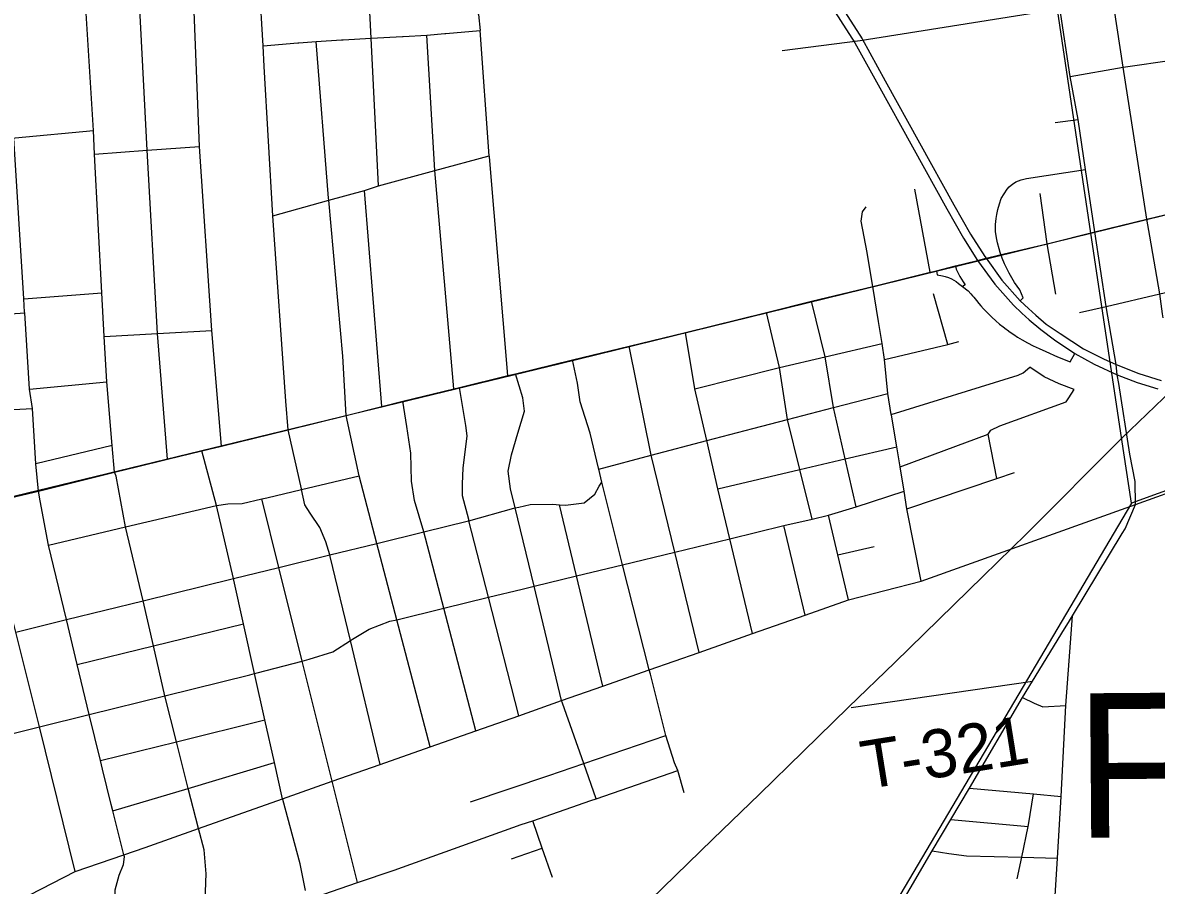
# Model space of a CAD drawing. Extents: x 114843 to 284848, y 317643 to 566895.
# Drawn here: x 189137 to 196197, y 378583 to 383954 of the extents above; entities that cross this region are included whole.
import ezdxf

# ---------------------------------------------------------------- set-up
doc = ezdxf.new("R2010")
doc.units = 0
for name, color, linetype in [('GM_X_City_Street', 7, 'Continuous'), ('GM_X_County_Road', 7, 'Continuous'), ('GM_X_Interchange_Ramps', 7, 'Continuous'), ('GM_X_Interstate_Route', 7, 'Continuous'), ('GM_X_Rail_Line', 7, 'Continuous'), ('GM_X_State_Route', 7, 'Continuous'), ('GM_X_Township_Road', 7, 'Continuous'), ('GM_X_Township_Road_Text', 7, 'Continuous'), ('GM_X_Township_Text', 7, 'Continuous'), ('GM_X_US_Route', 7, 'Continuous')]:
    doc.layers.add(name, color=color, linetype=linetype)

msp = doc.modelspace()

# ---------------------------------------------------------------- linework, layer by layer
at = {"layer": 'GM_X_City_Street'}
for p, q in [((195566.8, 383333.3), (195709.9, 383351.5)), ((191372.5, 381563.8), (191265.8, 382910)), ((194788.6, 382401), (194693.3, 382917.1)), ((189144, 382234.2), (189629.7, 382272.1)), ((194898.7, 381951.2), (194809, 382265.6)), ((189178.4, 381671.8), (189661.5, 381718.4)), ((195203.7, 381116), (195150, 381391.5)), ((189694.4, 381322.5), (189219.5, 381207.1)), ((194009.5, 380265.7), (193876.2, 380822.7)), ((194212.9, 380641.3), (194438.5, 380692.6))]:
    msp.add_line(p, q, dxfattribs=at)
for points in [[(196239.6, 382116.5), (196235.9, 382141.4), (196217.7, 382266.3), (196155.2, 382625.3), (196137.9, 382730.2), (195989.6, 383677.9), (195933.2, 384045.1), (195925.1, 384097.7), (195834.8, 384636.3), (195754.1, 385155.2), (195722.5, 385342.7)], [(191364, 379336.4), (191178.2, 380107.8), (191052.2, 380630.6), (191049.3, 380640.5), (191025.7, 380721.4), (190987.1, 380810.3), (190926.5, 380899.7), (190893.3, 380952.4), (190873.6, 381047.7), (190872.9, 381051), (190790.2, 381418.9), (190775, 381596.8), (190695.4, 382752.4), (190641.3, 383681.1), (190633.8, 383809.3), (190611.6, 384189.1), (190610.7, 384371.1), (190597.8, 384623.9)], [(191352.5, 382938.6), (191306.1, 383856.9), (191287.4, 384226.4), (191286.6, 384422.4), (191278.3, 384684.8)], [(190273.1, 378471.3), (190278.2, 378603), (190280.3, 378655.7), (190266.8, 378804.4), (190231.2, 378936.8), (190167.7, 379187), (190094.1, 379477.5), (190021.7, 379763.2), (189950.7, 380074), (189886.6, 380354.8), (189777.5, 380814.4), (189719.3, 381130), (189709.5, 381155.1), (189694.4, 381322.5), (189661.5, 381718.4), (189643.7, 382000.9), (189629.7, 382272.1), (189585.1, 383136.1), (189577.6, 383282.2), (189498.2, 384547.4)], [(190039.7, 381236.4), (189976.5, 382019.5), (189912, 383160.3), (189850.7, 384361.5), (189838.7, 384572.1)], [(190376, 381317.9), (190315.5, 382038.5), (190237.9, 383184.4), (190191.6, 384341.5), (190189.4, 384378.4), (190184.5, 384598.8)], [(189464.6, 378670.3), (189241.5, 379569.1), (189094.7, 380160.2), (189074.1, 380243.4), (188916.2, 380962.2), (188903.5, 381154), (188880.3, 381536.3), (188819.5, 382124.2), (188768.2, 383210.6), (188749.7, 383781.6), (188718.1, 384270.1), (188707, 384499.1)], [(190611.6, 384189.1), (191287.4, 384226.4), (191553.3, 384241), (191634.5, 384239.6), (191661.6, 384239.1), (191827.1, 384182.1), (191927.8, 384094.1), (191976.5, 384005), (191986.8, 383906.5)], [(190856.3, 383828.6), (190964.9, 383837.9), (191122.1, 383846.7), (191133.6, 383847.3)], [(191133.6, 383847.3), (191306.1, 383856.9), (191501.6, 383867.8), (191506.5, 383868)], [(191506.5, 383868), (191653.4, 383876.2), (191766, 383886.4)], [(191822.3, 381673.8), (191703.4, 383033.4), (191653.4, 383876.2)], [(191766, 383886.4), (191771.7, 383886.9), (191986.8, 383906.5)], [(192157.6, 381757), (192043.4, 383119.4), (192042.9, 383125.2), (191986.8, 383906.5)], [(195660.6, 383619.4), (195989.6, 383677.9), (196306.8, 383722.2), (196623.4, 383766.3), (197072.9, 383829), (197376.2, 383871.3), (197531.8, 383893)], [(190633.8, 383809.3), (190850.9, 383828.1), (190856.3, 383828.6)], [(191673.8, 379445.2), (191466.3, 380237.2), (191341.9, 380712.4), (191232, 381132.4), (191150.7, 381508.4), (191129.8, 381878.9), (191043.4, 382848.5), (191042.4, 382861.7), (190964.9, 383837.9)], [(188454.9, 383185.3), (188768.2, 383210.6), (189081.8, 383235.9), (189089.4, 383236.5), (189577.6, 383282.2)], [(189736.8, 378467.4), (189710.1, 378499), (189713, 378555.2), (189738.7, 378647), (189763.8, 378712.8), (189770.7, 378760.8), (189767.4, 378774), (189698.9, 379047), (189689, 379086.4), (189633.7, 379306.9), (189620.8, 379360.4), (189551.9, 379646.4), (189477, 379957.7), (189409.6, 380237.5), (189297.9, 380701.4), (189246.4, 380976.4), (189234.6, 381037.1), (189219.5, 381207.1), (189198, 381551.6), (189178.4, 381671.8), (189149.3, 382147.7), (189149.1, 382152.2), (189144, 382234.2), (189081.8, 383235.9)], [(189585.1, 383136.1), (189912, 383160.3), (190237.9, 383184.4)], [(195814.7, 382651.5), (196137.9, 382730.2), (196464.6, 382810.7), (196767.9, 382882.3), (197139, 382975.3), (197484.6, 383057.6), (197642.4, 383096.1), (197943.9, 383168.6)], [(190695.4, 382752.4), (191043.4, 382848.5), (191265.8, 382910), (191352.5, 382938.6), (191703.4, 383033.4), (192042.9, 383125.2)], [(195571.3, 382264.6), (195516.6, 382576.9), (195473.8, 382891.2)], [(194732.9, 380476.5), (194641.9, 380926.8), (194626.9, 381036.4), (194601.2, 381188.4), (194580.1, 381313.8), (194546.8, 381511.3), (194546.2, 381515), (194525.1, 381645.3), (194504.3, 381857.2), (194489.7, 381957.8), (194467, 382094.8), (194431.6, 382310.7), (194412.6, 382422.6), (194396.2, 382524), (194357.8, 382718.1), (194366.5, 382777.3), (194390.6, 382807.9)], [(188916.2, 380962.2), (189234.6, 381037.1), (189709.5, 381155.1), (189846.3, 381189.4), (190039.7, 381236.4), (190252, 381287.5), (190376, 381317.9), (190790.2, 381418.9), (191150.7, 381508.4), (191372.5, 381563.8), (191503.4, 381596.9), (191822.3, 381673.8), (191857.8, 381681.9), (192157.6, 381757), (192205.3, 381767.7), (192561.5, 381854.5), (192913.3, 381940.4), (193264.3, 382025.4), (193769.6, 382148.8), (194049.4, 382219.4), (194431.6, 382310.7), (194788.6, 382401), (194826.8, 382409.9), (194945.5, 382439.4), (195083.5, 382474.5), (195136.1, 382487.9), (195213.5, 382507.7), (195516.6, 382576.9), (195814.7, 382651.5)], [(195717.6, 382149), (195884.9, 382186.6), (196217.7, 382266.3), (196370.2, 382301.3), (196528, 382337.1), (196834.7, 382420.1)], [(194326.7, 380940.2), (194258.6, 381238.2), (194185.7, 381557.7), (194134.4, 381874.5), (194049.4, 382219.4)], [(188170.2, 382077.8), (188517.8, 382102.6), (188819.5, 382124.2), (189149.3, 382147.7)], [(194052.4, 380863.7), (193976.8, 381172), (193900.4, 381484), (193850.1, 381806.5), (193769.6, 382148.8)], [(189643.7, 382000.9), (189976.5, 382019.5), (190315.5, 382038.5)], [(193681.1, 380150.3), (193540.5, 380741.2), (193466.6, 381052.1), (193397, 381352.3), (193322.3, 381674.8), (193264.3, 382025.4)], [(193349.2, 380033.7), (193197.3, 380657.9), (193050.6, 381260.7), (192913.3, 381940.4)], [(193322.3, 381674.8), (193850.1, 381806.5), (194134.4, 381874.5), (194489.7, 381957.8)], [(194504.3, 381857.2), (194898.7, 381951.2), (194967.1, 381968.2)], [(193196.4, 379346), (193142.8, 379515.1), (193045.8, 379897.3), (193038.9, 379924.7), (192872.9, 380579.1), (192744.3, 381093.4), (192724, 381174.4), (192722.2, 381181.6), (192671.8, 381399.1), (192608.9, 381592.8), (192592.9, 381708.9), (192578.6, 381767.8), (192561.5, 381854.5)], [(194546.2, 381515), (195335.7, 381759.1), (195366.8, 381773.8), (195408.7, 381808.9)], [(195685.9, 381670.2), (195592.4, 381706.4), (195498.6, 381748.9), (195408.7, 381808.9)], [(192707.6, 379121.9), (192630.6, 379341.5), (192498.6, 379718.2), (192493.3, 379733.1), (192321.7, 380445.3), (192204, 380933.6), (192174.5, 381052.6), (192160.3, 381161.2), (192180.1, 381263.2), (192220.6, 381398.9), (192261, 381534.6), (192252.4, 381619), (192205.3, 381767.7)], [(192226.7, 379639.4), (192038.3, 380376.4), (191916.3, 380853.6), (191914.5, 380860.5), (191876.9, 381007.6), (191876.2, 381081.9), (191879.9, 381182.1), (191896.2, 381314.2), (191905.4, 381382.3), (191896.5, 381446.6), (191885.5, 381509), (191857.8, 381681.9)], [(194601.2, 381188.4), (195150, 381391.5), (195166.5, 381416.7), (195221.6, 381443.9), (195634.5, 381592.8), (195652.8, 381618), (195685.9, 381670.2)], [(191958.1, 379545.1), (191758.9, 380308.4), (191634.7, 380784.3), (191577.6, 380978.7), (191557.6, 381099.4), (191554.6, 381274), (191529.4, 381440.9), (191503.4, 381596.9)], [(192724, 381174.4), (193050.6, 381260.7), (193397, 381352.3), (193683, 381427.9), (193900.4, 381484), (194185.7, 381557.7), (194525.1, 381645.3)], [(188209.4, 381474.8), (188554.7, 381504.9), (188880.3, 381536.3), (189198, 381551.6)], [(196067.3, 380954.6), (196412.7, 381079.2), (196846.6, 381245.5), (196994.9, 381298.1), (197209.1, 381374.1), (197295, 381404.5), (197348.5, 381423.5)], [(193466.6, 381052.1), (193976.8, 381172), (194258.6, 381238.2), (194580.1, 381313.8)], [(190898.2, 378550.7), (190865, 378717.8), (190756.1, 379117.2), (190754.7, 379122.4), (190704.6, 379347.4), (190645.3, 379613.8), (190581.1, 379902.4), (190512.3, 380211.8), (190452, 380482.5), (190449.6, 380493.1), (190343.1, 380947.7), (190252, 381287.5)], [(189094.7, 380160.2), (189409.6, 380237.5), (189886.6, 380354.8), (190449.6, 380493.1), (190732.3, 380562.5), (191049.3, 380640.5), (191341.9, 380712.4), (191634.7, 380784.3), (191912.3, 380852.5), (191916.3, 380853.6), (192196.5, 380931.9), (192204, 380933.6), (192226.7, 380938.6), (192297.1, 380954.2), (192437.6, 380955.8), (192480, 380952.9), (192517.7, 380950.4), (192634.2, 380964.4), (192699.4, 381019.5), (192726.3, 381069.2), (192744.3, 381093.4)], [(189297.9, 380701.4), (189777.5, 380814.4), (190343.1, 380947.7), (190414.1, 380958.7), (190504.4, 380961.1), (190625.6, 380989.2), (190657.4, 380996.6), (190873.6, 381047.7), (191232, 381132.4)], [(194641.9, 380926.8), (195203.7, 381116), (195313.9, 381153.2)], [(188924.6, 379490.3), (189241.5, 379569.1), (189551.9, 379646.4), (190021.7, 379763.2), (190550.7, 379894.8), (190581.1, 379902.4), (190596.6, 379906.2), (190878, 379979.7), (190920.9, 379990.9), (191068.1, 380036.5), (191178.2, 380107.8), (191191.8, 380116.6), (191295.1, 380179), (191424.3, 380227), (191466.3, 380237.2), (191758.9, 380308.4), (192038.3, 380376.4), (192248, 380427.4), (192321.7, 380445.3), (192585.7, 380509.4), (192872.9, 380579.1), (193197.3, 380657.9), (193540.5, 380741.2), (193876.2, 380822.7), (194052.4, 380863.7), (194154.9, 380888.5), (194326.7, 380940.2), (194626.9, 381036.4)], [(191222.7, 378600.5), (191065, 379231.4), (190878, 379979.7), (190732.3, 380562.5), (190625.6, 380989.2)], [(190754.7, 379122.4), (191065, 379231.4), (191364, 379336.4), (191673.8, 379445.2), (191958.1, 379545.1), (192226.7, 379639.4), (192493.3, 379733.1), (192749.3, 379823), (193038.9, 379924.7), (193349.2, 380033.7), (193681.1, 380150.3), (194009.5, 380265.7), (194278.9, 380360.3), (194732.9, 380476.5), (196067.3, 380954.6)], [(192749.3, 379823), (192585.7, 380509.4), (192480, 380952.9)], [(194278.9, 380360.3), (194212.9, 380641.3), (194154.9, 380888.5)], [(189477, 379957.7), (189950.7, 380074), (190512.3, 380211.8)], [(189620.8, 379360.4), (190094.1, 379477.5), (190645.3, 379613.8)], [(191926.4, 379102.8), (192413, 379267.7), (192630.6, 379341.5), (193142.8, 379515.1)], [(189698.9, 379047), (190167.7, 379187), (190704.6, 379347.4)], [(185409.7, 378881.1), (185731.1, 378839.2), (185741.4, 378837.8), (186033.6, 378798.8), (186319.5, 378760.6), (186330, 378758.3), (186675.7, 378685.2), (187054.4, 378602.2), (187424.5, 378526.3), (187803.7, 378445.8), (187812.7, 378443.7), (188179.5, 378361.3), (188527.8, 378283.1), (188628.3, 378266.7), (188658.4, 378263.2), (188688.3, 378271.7), (189464.6, 378670.3), (189767.4, 378774), (189899.9, 378819.3), (190231.2, 378936.8), (190754.7, 379122.4)]]:
    msp.add_lwpolyline(points, dxfattribs=at)
at = {"layer": 'GM_X_County_Road'}
msp.add_line((195654.3, 379981.7), (195675, 380261), dxfattribs=at)
msp.add_lwpolyline([(195375.2, 374985.3), (195396.6, 375314), (195418.9, 375689.3), (195435.9, 376124.6), (195457.9, 376552.6), (195479.9, 376980.3), (195497.5, 377323.3), (195514.3, 377650.3), (195523.2, 377822.6), (195543.3, 378150.2), (195580.4, 378752.4), (195603.9, 379136.1), (195633.6, 379702.5), (195654.3, 379981.7)], dxfattribs=at)
at = {"layer": 'GM_X_Interchange_Ramps'}
for points in [[(195349.4, 382222.4), (195366.7, 382241), (195346.9, 382290.1), (195314, 382336.6), (195281.1, 382393.8), (195250.3, 382453.3), (195235.9, 382489), (195228.3, 382511.1), (195224.4, 382523.4), (195218.1, 382545.3), (195208.1, 382584.3), (195200.3, 382614.6), (195194.5, 382653.7), (195195.2, 382697.8), (195199.3, 382735.6), (195203.2, 382759.2), (195210.3, 382792), (195220, 382826.4), (195231.2, 382858.6), (195249.3, 382889.5), (195268.6, 382917.9), (195280.4, 382932.1), (195293, 382942.7), (195302, 382949.6), (195322.5, 382962.8), (195353.9, 382974.9), (195388.6, 382984.9), (195756.4, 383039.5)], [(194945.5, 382439.4), (194949.6, 382418.8), (194961.6, 382395.7), (194973.9, 382373.2), (194983.3, 382357.1), (194993.1, 382340.8), (195005.4, 382321.3), (194989.7, 382311.3)], [(194826.8, 382409.9), (194830.8, 382384.2), (194865.2, 382378.1), (194881.4, 382374), (194902, 382367.1), (194920.9, 382358.9), (194935.5, 382351.3), (194950.7, 382342), (194965.7, 382331.1), (194989.7, 382311.3)], [(194989.7, 382311.3), (195024.3, 382283.9), (195041.5, 382266.5), (195052.1, 382254.3), (195059.5, 382244.9), (195075.8, 382224.4), (195090.5, 382206.8), (195104.5, 382190.8), (195121.4, 382172.1), (195137.2, 382155.5), (195153.7, 382138.9), (195173.2, 382120.2), (195198.1, 382097.6), (195220.9, 382078.1), (195241.9, 382061.1), (195262.1, 382045.6), (195266.9, 382042.1)], [(195266.9, 382042.1), (195286.1, 382028.1), (195308.9, 382012.4), (195332.8, 381996.8), (195360.3, 381980.1), (195393.8, 381961), (195429.9, 381942.3), (195467, 381924.9), (195509.2, 381907.1), (195581.7, 381873.6), (195660.2, 381841.9), (195690, 381895.2)]]:
    msp.add_lwpolyline(points, dxfattribs=at)
at = {"layer": 'GM_X_Interstate_Route'}
for points in [[(193342.5, 385272.6), (193395, 385208.8), (193559.4, 385009.3), (193797.6, 384693.3), (194099.7, 384261.2), (194185.9, 384133), (194364.2, 383853.3), (194508.1, 383591.9), (194936.1, 382819.5), (195040.3, 382636.8), (195128, 382499.1), (195136.1, 382487.9), (195235.5, 382350.5), (195349.4, 382222.4), (195401.2, 382174.2), (195446, 382132.8), (195511.6, 382078.1), (195598.5, 382019.8), (195743.7, 381923.6), (195867, 381860.6), (195945.8, 381825.8), (196088.7, 381770.8), (196226.6, 381726.6)], [(193301, 385249), (193356.8, 385181.2), (193503.2, 385002), (193759.4, 384665.7), (194076.8, 384211.6), (194141.5, 384108.4), (194319.7, 383828.6), (194463.6, 383567.3), (194891.7, 382794.9), (194995.8, 382612.2), (195083.5, 382474.5), (195191.1, 382325.9), (195307.4, 382194.7), (195359.2, 382146.5), (195403.9, 382105.1), (195478, 382043.1), (195561.9, 381979.8), (195690, 381895.2), (195809, 381828.7), (195953.8, 381761.2), (196076.6, 381713.8), (196206.2, 381674.5)]]:
    msp.add_lwpolyline(points, dxfattribs=at)
at = {"layer": 'GM_X_Rail_Line'}
for p, q in [((195789.4, 382643.8), (195580.5, 384036)), ((195789.4, 382643.8), (197558.4, 383078.4)), ((195980.4, 381370.9), (195789.4, 382643.8)), ((196041.6, 380963.5), (195980.4, 381370.9))]:
    msp.add_line(p, q, dxfattribs=at)
for points in [[(195580.5, 384036), (194353, 383841.5), (193865.7, 383779.9)], [(203929.1, 383849.4), (203889.4, 383842.5), (203343.8, 383747.1), (200165.3, 382456.3), (196041.6, 380963.5)], [(180378.1, 383822), (180652.5, 379872.3), (185830.5, 380217.5), (192483.8, 381831.8), (195789.4, 382643.8)], [(192969.1, 378419.2), (193435.5, 378869.9), (193724.6, 379151.4), (193997.4, 379415.8), (194279.4, 379692), (194567.9, 379971.2), (195117.6, 380508.9), (195386.9, 380768.7), (195981.6, 381368.1), (196396.9, 381765.9)], [(196041.6, 380963.5), (194033.4, 377563.3), (193868.1, 377325.2), (192058.1, 375431.3), (190340.5, 374234.8), (188290.1, 370932.4), (187383.2, 369296.1), (186211.4, 367713.7), (185191.3, 366327.4), (183802.2, 363991.4), (182496.1, 361739.6), (179755.4, 357652.8), (178697.7, 356015.2), (176027.5, 351942.2), (171808.5, 345313.1), (170010.5, 342458.8), (166009.2, 336033.6), (165560.1, 335287.7), (165457.7, 335042), (165304.5, 334515.6), (164243.2, 330883.3)]]:
    msp.add_lwpolyline(points, dxfattribs=at)
at = {"layer": 'GM_X_State_Route'}
for p, q in [((195660.6, 383619.4), (195595.5, 384047.1)), ((195709.9, 383351.5), (195660.6, 383619.4)), ((195756.4, 383039.5), (195709.9, 383351.5)), ((195814.7, 382651.5), (195756.4, 383039.5)), ((195884.9, 382186.6), (195814.7, 382651.5)), ((195675, 380261), (195984.7, 380773)), ((195650.1, 380220.3), (195675, 380261)), ((195426.4, 379854.5), (195625.2, 380179.7)), ((195625.2, 380179.7), (195650.1, 380220.3)), ((195363.3, 379751.9), (195426.4, 379854.5)), ((195033.9, 379188.9), (195363.3, 379751.9)), ((194916.8, 378992.5), (195033.9, 379188.9)), ((194801.2, 378798.6), (194916.8, 378992.5))]:
    msp.add_line(p, q, dxfattribs=at)
for points in [[(195962.4, 381707.5), (195953.8, 381761.2), (195945.8, 381825.8), (195884.9, 382186.6)], [(196067.3, 380954.6), (196064.5, 381096.7), (196032.6, 381267.8), (195962.4, 381707.5)], [(195984.7, 380773), (196002.8, 380802.8), (196067.3, 380954.6)], [(194299.2, 377936.2), (194526, 378329.7), (194801.2, 378798.6)]]:
    msp.add_lwpolyline(points, dxfattribs=at)
at = {"layer": 'GM_X_Township_Road'}
for p, q in [((194296, 379690.6), (195426.4, 379854.5)), ((192707.6, 379121.9), (193216.4, 379297.8)), ((194916.8, 378992.5), (195399.1, 378949.8)), ((192181.8, 378748.2), (192372.8, 378814.6))]:
    msp.add_line(p, q, dxfattribs=at)
for points in [[(195363.3, 379751.9), (195435.6, 379716.6), (195489.7, 379694.5), (195633.6, 379702.5)], [(193256.4, 379159.3), (193216.4, 379297.8), (193196.4, 379346)], [(195033.9, 379188.9), (195432.5, 379152), (195603.9, 379136.1)], [(190904.9, 378491.8), (191222.7, 378600.5), (191450.2, 378678.3), (192242.1, 378961), (192313.4, 378985.6), (192675.1, 379110.7), (192707.6, 379121.9)], [(195399.1, 378949.8), (195400.7, 378959.4), (195432.5, 379152)], [(192436.3, 378631.7), (192372.8, 378814.6), (192313.4, 378985.6)], [(195330.8, 378622.6), (195359.1, 378758.2), (195399.1, 378949.8)], [(194801.2, 378798.6), (194903.9, 378781.3), (195014.1, 378767.3), (195359.1, 378758.2), (195580.4, 378752.4)]]:
    msp.add_lwpolyline(points, dxfattribs=at)
at = {"layer": 'GM_X_US_Route'}
for p, q in [((195660.6, 383619.4), (195595.5, 384047.1)), ((195709.9, 383351.5), (195660.6, 383619.4)), ((195756.4, 383039.5), (195709.9, 383351.5)), ((195814.7, 382651.5), (195756.4, 383039.5)), ((195884.9, 382186.6), (195814.7, 382651.5)), ((195675, 380261), (195984.7, 380773)), ((195650.1, 380220.3), (195675, 380261)), ((195426.4, 379854.5), (195625.2, 380179.7)), ((195625.2, 380179.7), (195650.1, 380220.3)), ((195363.3, 379751.9), (195426.4, 379854.5)), ((195033.9, 379188.9), (195363.3, 379751.9)), ((194916.8, 378992.5), (195033.9, 379188.9)), ((194801.2, 378798.6), (194916.8, 378992.5))]:
    msp.add_line(p, q, dxfattribs=at)
for points in [[(195962.4, 381707.5), (195953.8, 381761.2), (195945.8, 381825.8), (195884.9, 382186.6)], [(196067.3, 380954.6), (196064.5, 381096.7), (196032.6, 381267.8), (195962.4, 381707.5)], [(195984.7, 380773), (196002.8, 380802.8), (196067.3, 380954.6)], [(194299.2, 377936.2), (194526, 378329.7), (194801.2, 378798.6)]]:
    msp.add_lwpolyline(points, dxfattribs=at)

# ---------------------------------------------------------------- texts
at = {"layer": 'GM_X_Township_Road_Text'}
msp.add_text('T-321', height=300.02, rotation=9.13762, dxfattribs=at).set_placement((194384.2, 379180.3))
at = {"layer": 'GM_X_Township_Text'}
msp.add_text('FRANKLIN', height=900.05, rotation=0.41329, dxfattribs=at).set_placement((195692.5, 378878.3))

doc.saveas('drawing.dxf')
